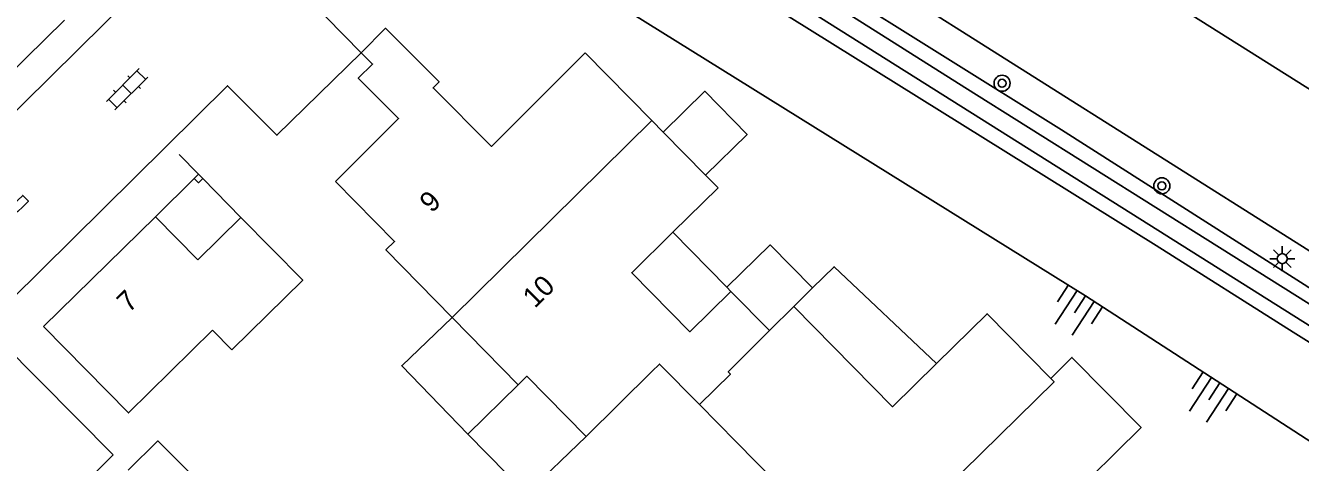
# Model space of a CAD drawing. Extents: x 128000 to 131008, y 398996 to 402500.
# Drawn here: x 129547.7 to 129610.8, y 399597.7 to 399619.4 of the extents above; entities that cross this region are included whole.
import ezdxf

# ---------------------------------------------------------------- set-up
doc = ezdxf.new("R2010")
doc.units = 0
for name, color, linetype in [('gg-afsc-muur', 7, 'Continuous'), ('gg-anno-huisnummerreeks BGT', 7, 'Continuous'), ('gg-bbg-gedigitaliseerde bebouwing', 7, 'Continuous'), ('gg-bbg-gedigitaliseerde bijgebouw', 7, 'Continuous'), ('gg-bbg-hoofdgebouw', 7, 'Continuous'), ('gg-bbg-luifel en loopbrug', 7, 'Continuous'), ('gg-bbg-onder overbouw', 7, 'Continuous'), ('gg-bbg-pand overbouw', 7, 'Continuous'), ('gg-bbg-pilaar onder overbouw', 7, 'Continuous'), ('gg-bbg-pilaar pand', 7, 'Continuous'), ('gg-bbg-tussenscheiding', 7, 'Continuous'), ('gg-knt-bovenkant onderkant talud', 7, 'Continuous'), ('gg-knt-verharding', 7, 'Continuous'), ('gg-kntw-bovenkant insteek waterloop', 7, 'Continuous'), ('gg-kntw-waterlijn', 7, 'Continuous'), ('gt-symb-boom', 7, 'Continuous'), ('gt-symb-klinker verharding', 7, 'Continuous'), ('gt-symb-kolk', 7, 'Continuous'), ('gt-symb-lichtmast', 7, 'Continuous'), ('gt-symb-talud symbool', 7, 'Continuous')]:
    doc.layers.add(name, color=color, linetype=linetype)

# ---------------------------------------------------------------- blocks, each defined once
blk = doc.blocks.new('gt0-KOLK')
at = {"layer": 'gt-symb-kolk'}
blk.add_lwpolyline([(0, 0), (0.375, 0), (0.375, 0.4), (-0.375, 0.4), (-0.375, 0), (0, 0)], dxfattribs=at)
blk = doc.blocks.new('gt0-TALUD_1')
at = {"layer": 'gt-symb-talud symbool'}
for p, q in [((-1, -1), (-1, 0)), ((-0.5, -2), (-0.5, 0)), ((0.5, -2), (0.5, 0)), ((1, -1), (1, 0)), ((0, -1), (0, 0))]:
    blk.add_line(p, q, dxfattribs=at)
blk = doc.blocks.new('gt0-BOOM')
at = {"layer": 'gt-symb-boom'}
for radius in [0.4, 0.2]:
    blk.add_circle((0, 0), radius, dxfattribs=at)
blk = doc.blocks.new('gt0-LMAST')
at = {"layer": 'gt-symb-lichtmast'}
for p, q in [((-0.182, 0.173), (-0.447, 0.438)), ((-0.005, 0.246), (-0.005, 0.621)), ((0.172, 0.173), (0.437, 0.438)), ((-0.255, -0.004), (-0.63, -0.004)), ((-0.182, -0.181), (-0.447, -0.446)), ((-0.005, -0.254), (-0.005, -0.629)), ((0.437, -0.446), (0.172, -0.181)), ((0.245, -0.004), (0.62, -0.004))]:
    blk.add_line(p, q, dxfattribs=at)
blk.add_circle((-0.005, -0.004), 0.25, dxfattribs=at)
blk = doc.blocks.new('gt0-KL1')
at = {"layer": 'gt-symb-klinker verharding'}
for p, q in [((-1.15, 0.3), (1.15, 0.3)), ((-1, -0.3), (-1, 0.3)), ((-0.5, 0.3), (-0.5, 0.45)), ((0, -0.3), (0, 0.3)), ((0.5, 0.3), (0.5, 0.45)), ((1, -0.3), (1, 0.3)), ((-1.15, -0.3), (1.15, -0.3)), ((-0.5, -0.45), (-0.5, -0.3)), ((0.5, -0.45), (0.5, -0.3))]:
    blk.add_line(p, q, dxfattribs=at)

msp = doc.modelspace()

# ---------------------------------------------------------------- linework, layer by layer
at = {"layer": 'gg-afsc-muur'}
msp.add_line((129556.238, 399612.003), (129555.277, 399612.98), dxfattribs=at)
msp.add_lwpolyline([(129564.297, 399618.031), (129557.322, 399625.151), (129557.029, 399624.872)], dxfattribs=at)
at = {"layer": 'gg-bbg-gedigitaliseerde bebouwing'}
for p, q in [((129579.739, 399609.127), (129581.98, 399611.33)), ((129557.884, 399603.293), (129556.93, 399604.268)), ((129546.52, 399603.63), (129552.013, 399598.089)), ((129552.013, 399598.089), (129547.83, 399593.935))]:
    msp.add_line(p, q, dxfattribs=at)
for points in [[(129557.884, 399603.293), (129561.402, 399606.755), (129558.342, 399609.865)], [(129582.62, 399606.196), (129580.582, 399604.193), (129577.701, 399607.124), (129579.739, 399609.127)], [(129548.56, 399604.45), (129552.765, 399600.169), (129556.93, 399604.268)]]:
    msp.add_lwpolyline(points, dxfattribs=at)
at = {"layer": 'gg-bbg-gedigitaliseerde bijgebouw'}
for p, q in [((129582.419, 399606.402), (129582.62, 399606.196)), ((129585.73, 399605.45), (129586.662, 399606.365))]:
    msp.add_line(p, q, dxfattribs=at)
for points in [[(129579.258, 399614.097), (129581.317, 399616.122), (129583.421, 399613.983), (129581.362, 399611.958)], [(129586.662, 399606.365), (129584.559, 399608.504), (129582.419, 399606.402)], [(129552.761, 399597.335), (129554.226, 399598.787), (129556.312, 399596.695)]]:
    msp.add_lwpolyline(points, dxfattribs=at)
at = {"layer": 'gg-bbg-hoofdgebouw'}
for p, q in [((129575.4, 399618.02), (129578.693, 399614.672)), ((129579.258, 399614.097), (129578.693, 399614.672)), ((129581.98, 399611.33), (129581.362, 399611.958)), ((129548.56, 399604.45), (129554.1, 399609.9)), ((129568.8, 399604.91), (129572.08, 399601.57)), ((129575.44, 399599.01), (129578.7, 399602.22)), ((129582.87, 399598.74), (129581.058, 399600.583))]:
    msp.add_line(p, q, dxfattribs=at)
for points in [[(129549.598, 399619.649), (129546.72, 399616.811), (129543.844, 399619.724)], [(129564.297, 399618.031), (129565.51, 399619.24), (129568.16, 399616.581), (129567.864, 399616.286), (129570.753, 399613.388), (129575.4, 399618.02)], [(129563.02, 399611.64), (129566.151, 399614.761), (129564.155, 399616.764), (129564.86, 399617.466), (129564.297, 399618.031)], [(129568.8, 399604.91), (129565.52, 399608.25), (129565.95, 399608.67), (129563.02, 399611.64)], [(129592.796, 399602.619), (129590.62, 399600.48), (129585.73, 399605.45)], [(129598.46, 399601.88), (129595.31, 399605.09), (129592.796, 399602.619)], [(129581.058, 399600.583), (129579.08, 399602.594), (129578.7, 399602.22)], [(129599.196, 399595.754), (129602.94, 399599.44), (129599.51, 399602.92), (129598.46, 399601.88)], [(129572.08, 399601.57), (129572.51, 399601.99), (129575.44, 399599.01)], [(129582.87, 399598.74), (129585.83, 399595.73), (129585.4, 399595.31), (129588.701, 399591.954)]]:
    msp.add_lwpolyline(points, dxfattribs=at)
at = {"layer": 'gg-bbg-luifel en loopbrug'}
for p, q in [((129582.419, 399606.402), (129579.739, 399609.127)), ((129572.08, 399601.57), (129569.583, 399599.118))]:
    msp.add_line(p, q, dxfattribs=at)
for points in [[(129586.662, 399606.365), (129587.731, 399607.417), (129592.796, 399602.619)], [(129569.583, 399599.118), (129566.311, 399602.506), (129568.8, 399604.91)], [(129569.583, 399599.118), (129572.488, 399596.159), (129575.44, 399599.01)]]:
    msp.add_lwpolyline(points, dxfattribs=at)
at = {"layer": 'gg-bbg-onder overbouw'}
for p, q in [((129554.1, 399609.9), (129556.204, 399607.761)), ((129556.204, 399607.761), (129558.342, 399609.865))]:
    msp.add_line(p, q, dxfattribs=at)
at = {"layer": 'gg-bbg-pand overbouw'}
for p, q in [((129554.1, 399609.9), (129556.024, 399611.793)), ((129558.342, 399609.865), (129556.448, 399611.789))]:
    msp.add_line(p, q, dxfattribs=at)
at = {"layer": 'gg-bbg-pilaar onder overbouw'}
msp.add_lwpolyline([(129556.024, 399611.793), (129556.235, 399611.579), (129556.448, 399611.789)], dxfattribs=at)
at = {"layer": 'gg-bbg-pilaar pand'}
for p, q in [((129556.024, 399611.793), (129556.238, 399612.003)), ((129556.238, 399612.003), (129556.448, 399611.789))]:
    msp.add_line(p, q, dxfattribs=at)
at = {"layer": 'gg-bbg-tussenscheiding'}
for p, q in [((129568.8, 399604.91), (129578.693, 399614.672)), ((129581.362, 399611.958), (129579.258, 399614.097)), ((129584.522, 399604.262), (129582.62, 399606.196)), ((129585.73, 399605.45), (129584.522, 399604.262))]:
    msp.add_line(p, q, dxfattribs=at)
for points in [[(129584.522, 399604.262), (129582.488, 399602.205), (129582.594, 399602.099), (129581.058, 399600.583)], [(129588.701, 399591.954), (129598.625, 399601.714), (129598.46, 399601.88)]]:
    msp.add_lwpolyline(points, dxfattribs=at)
at = {"layer": 'gg-knt-bovenkant onderkant talud'}
msp.add_lwpolyline([(129543.895, 399639.727), (129549.996, 399637.237), (129600.188, 399605.973), (129632.374, 399585.107)], dxfattribs=at)
at = {"layer": 'gg-knt-verharding'}
msp.add_line((129523.205, 399591.441), (129554.753, 399622.623), dxfattribs=at)
for points in [[(129563.84, 399646.493), (129566.234, 399644.846), (129568.674, 399643.259), (129568.64, 399643.182), (129592.745, 399627.909), (129614.317, 399614.312), (129651.409, 399590.748), (129667.06, 399580.884), (129668.65, 399579.948), (129671.152, 399578.695)], [(129663.269, 399575.258), (129610.627, 399608.623), (129590.064, 399621.629), (129564.993, 399637.548)], [(129564.297, 399618.031), (129560.12, 399613.94), (129557.67, 399616.39), (129539.252, 399598.168)]]:
    msp.add_lwpolyline(points, dxfattribs=at)
at = {"layer": 'gg-kntw-bovenkant insteek waterloop'}
for points in [[(129545.862, 399645.159), (129547.71, 399644.399), (129552.546, 399642.235), (129556.226, 399640.669), (129559.351, 399638.995), (129562.079, 399637.474), (129565.944, 399634.896), (129571.843, 399631.403), (129581.704, 399625.031), (129599.002, 399614.205), (129618.951, 399601.484), (129641.589, 399587.167), (129656.317, 399577.976), (129658.797, 399576.51), (129660.531, 399575.15), (129663.104, 399572.837), (129674.231, 399562.08), (129676.714, 399559.204)], [(129677.145, 399555.524), (129673.857, 399559.042), (129667.28, 399565.425), (129661.892, 399570.902), (129659.963, 399572.712), (129658.13, 399574.122), (129656.596, 399575.431), (129654.809, 399576.343), (129652.924, 399577.504), (129647.269, 399580.79), (129630.809, 399591.49), (129610.474, 399604.18), (129603.685, 399608.479), (129578.06, 399624.467), (129568.895, 399630.582), (129561.65, 399635.091), (129559.719, 399636.209), (129556.517, 399637.848), (129551.839, 399640.414), (129550.044, 399641.306), (129549.132, 399641.716), (129547.22, 399642.464)]]:
    msp.add_lwpolyline(points, dxfattribs=at)
at = {"layer": 'gg-kntw-waterlijn'}
msp.add_lwpolyline([(129575.54, 399628.114), (129594.207, 399616.297), (129654.143, 399578.629), (129659.331, 399575.368), (129663.637, 399571.473), (129671.553, 399563.72), (129675.708, 399559.657), (129677.266, 399557.615), (129677.543, 399556.945), (129677.393, 399556.564), (129676.897, 399556.553), (129674.421, 399559.363), (129669.644, 399564.109), (129660.893, 399572.804), (129657.103, 399575.78), (129636.708, 399588.475), (129602.874, 399609.801), (129566.644, 399632.637)], dxfattribs=at)

# ---------------------------------------------------------------- block references
at = {"layer": 'gt-symb-boom'}
for p in [(129596.052, 399616.516), (129603.967, 399611.427)]:
    msp.add_blockref('gt0-BOOM', p, dxfattribs=at)
at = {"layer": 'gt-symb-klinker verharding', "rotation": 45.081040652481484}
msp.add_blockref('gt0-KL1', (129552.696, 399616.217), dxfattribs=at)
at = {"layer": 'gt-symb-kolk', "rotation": 44.675840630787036}
msp.add_blockref('gt0-KOLK', (129547.544, 399610.41), dxfattribs=at)
at = {"layer": 'gt-symb-lichtmast'}
msp.add_blockref('gt0-LMAST', (129609.941, 399607.822), dxfattribs=at)
at = {"layer": 'gt-symb-talud symbool'}
for p, xscale, yscale, rotation in [((129600.188, 399605.973), 0.9999284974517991, 0.999928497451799, -32.959009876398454), ((129606.846, 399601.657), 0.9999284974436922, 0.9999284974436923, -32.95900987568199)]:
    msp.add_blockref('gt0-TALUD_1', p, dxfattribs=dict(at, xscale=xscale, yscale=yscale, rotation=rotation))

# ---------------------------------------------------------------- texts
at = {"layer": 'gg-anno-huisnummerreeks BGT'}
for s, rotation, p in [('9', 44.9, (129567.796, 399610.047)), ('10', 44.5, (129572.904, 399605.331)), ('7', 44.5, (129552.793, 399605.107))]:
    msp.add_text(s, height=1, rotation=rotation, dxfattribs=at).set_placement(p)

doc.saveas('drawing.dxf')
